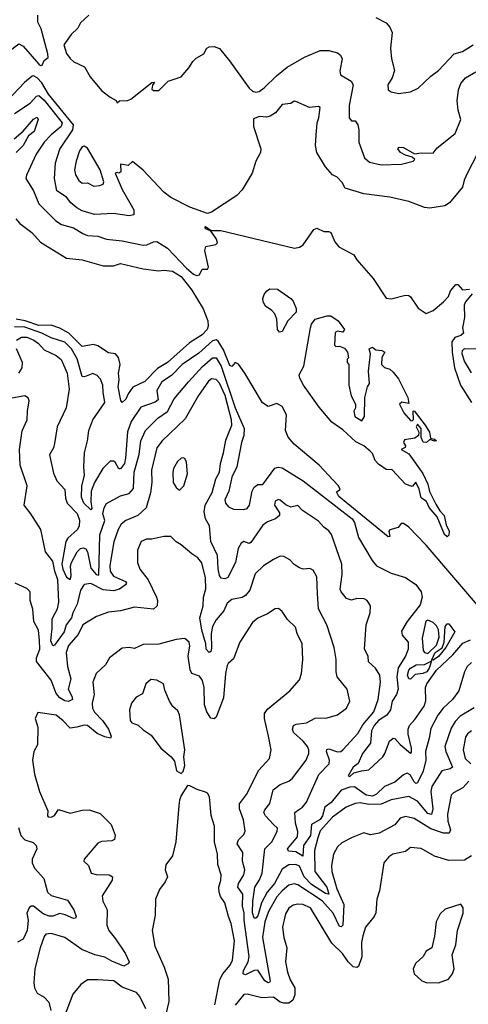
# Model space of a CAD drawing. Extents: x 1552033 to 1694788, y 811965 to 917215.
# Tile 323 of 632: x 1625985 to 1628567, y 877970 to 883639. Entities that reach past the tile are written whole.
import ezdxf

# ---------------------------------------------------------------- set-up
doc = ezdxf.new("R2010")
doc.units = 0

msp = doc.modelspace()

# ---------------------------------------------------------------- linework, layer by layer
at = {"layer": '0CON20XD'}
for points in [[(1625586.9, 883705), (1625629.5, 883595), (1625621.5, 883535), (1625676.9, 883445), (1625698, 883325), (1625705, 883314.2), (1625734.4, 883304.4), (1625765, 883304.4), (1625784.5, 883315.5), (1625812.5, 883365), (1625850.8, 883405), (1625980, 883500), (1626005, 883487.5), (1626095, 883383.3), (1626105, 883376), (1626115, 883377.5), (1626125.9, 883404.1), (1626147.7, 883422.3), (1626147.5, 883442.5), (1626107.8, 883587.8), (1626089.2, 883625), (1626089.2, 883665)], [(1626383.1, 883665), (1626335, 883620.5), (1626319.9, 883590.1), (1626281.1, 883555), (1626238.5, 883495), (1626254.1, 883445), (1626275, 883416.9), (1626297.2, 883397.2), (1626358.4, 883368.4), (1626390, 883310), (1626455, 883232.5), (1626505, 883193.3), (1626540, 883175), (1626545, 883160), (1626558.3, 883171.7), (1626605, 883174), (1626625, 883181.4), (1626745, 883277.5), (1626760, 883280), (1626748.3, 883261.7), (1626745, 883240), (1626755, 883232.5), (1626785, 883232.5), (1626840, 883285), (1626915, 883310), (1626958.3, 883361.7), (1626980.5, 883399.5), (1627001.2, 883418.8), (1627045, 883443.3), (1627062.5, 883475), (1627075, 883483.3), (1627105, 883486), (1627135, 883473.3), (1627192.2, 883402.2), (1627305, 883246.1), (1627325, 883228.3), (1627345, 883221.9), (1627363.3, 883226.8), (1627392.7, 883247.3), (1627463.8, 883316.2), (1627524.8, 883365.2), (1627625, 883424.6), (1627715, 883462.2), (1627765, 883462.2), (1627815, 883448.3), (1627831.5, 883435), (1627840.4, 883415), (1627826.9, 883345), (1627831.3, 883321.3), (1627892.9, 883285), (1627904.3, 883265), (1627881.4, 883145), (1627881.2, 883075), (1627895, 883057.5), (1627915, 883056.2), (1627930.6, 883035), (1627937.1, 883005), (1627937.6, 882935), (1627969.3, 882845), (1627998.5, 882818.5), (1628065, 882804.6), (1628183.2, 882806.8), (1628250, 882825), (1628260, 882835), (1628245, 882847.5), (1628205, 882858.9), (1628176, 882875), (1628162.5, 882895), (1628170, 882905), (1628195, 882904), (1628257, 882867), (1628296.4, 882873.6), (1628365, 882871.2), (1628388, 882902), (1628490.8, 882985), (1628523.5, 883065), (1628508.7, 883118.7), (1628502.8, 883172.8), (1628511.4, 883235), (1628525, 883271.4), (1628551.1, 883305), (1628610.2, 883339.8)], [(1628035, 883652), (1628095, 883622), (1628116.2, 883596.2), (1628128.5, 883565), (1628118.9, 883475), (1628125.6, 883415), (1628143, 883347), (1628128, 883305), (1628103.8, 883265), (1628106.4, 883236.4), (1628124.1, 883224.1), (1628165, 883214), (1628235, 883224), (1628278.8, 883245), (1628352, 883315), (1628395, 883347.5), (1628485, 883442.9), (1628533.9, 883456.1), (1628596, 883495)], [(1628618.2, 882865), (1628562.1, 882757.9), (1628543.5, 882715), (1628534.6, 882675.4), (1628459.2, 882585), (1628432.9, 882567.1), (1628345, 882555.2), (1628315, 882558.1), (1628265, 882577.6), (1628225, 882593), (1628115, 882618.5), (1627965, 882636.2), (1627859.1, 882669.1), (1627841.7, 882701.7), (1627812.5, 882732.5), (1627785, 882745.6), (1627745, 882792.9), (1627695.6, 882875), (1627688.5, 882915), (1627691.2, 882975), (1627696.5, 883045), (1627707.1, 883075), (1627713.8, 883133.8), (1627705, 883138.8), (1627653.9, 883133.9), (1627575, 883168.8), (1627565, 883170), (1627545, 883156.2), (1627495, 883152), (1627457.5, 883102.5), (1627426.2, 883083.8), (1627405, 883078.5), (1627365, 883082.5), (1627331.4, 883068.6), (1627331.5, 883025), (1627372.9, 882895), (1627370, 882875), (1627344.1, 882825), (1627323.4, 882756.6), (1627265, 882660.3), (1627235, 882626.9), (1627089.4, 882530.6), (1627065, 882523.7), (1626965, 882559.2), (1626855, 882615.2), (1626815, 882646.8), (1626695, 882772.6), (1626635, 882823.3), (1626609.3, 882800.7), (1626565, 882807.5), (1626566, 882764), (1626555, 882756.7), (1626545, 882760), (1626534.4, 882755), (1626575, 882661.5), (1626641.2, 882545), (1626642.5, 882515), (1626615, 882510.4), (1626525, 882523.3), (1626415, 882518.7), (1626345, 882539.7), (1626313.6, 882556.4), (1626279.1, 882585), (1626255, 882617.9), (1626198.2, 882655), (1626184.1, 882725), (1626190.3, 882815), (1626216.5, 882893.5), (1626290, 883005), (1626294.2, 883035), (1626150.5, 883210.5), (1626111.2, 883275), (1626085, 883304.8), (1626065, 883315.3), (1626056.6, 883313.4), (1626011.7, 883278.3), (1625877.3, 883135)], [(1625955, 883098.4), (1626045, 883158.6), (1626081.6, 883198.4), (1626095, 883202.3), (1626125, 883175.2), (1626229.2, 883045), (1626222.5, 883025), (1626165, 882977.1), (1626125.5, 882934.5), (1626079.1, 882865), (1626023.3, 882745), (1626019.6, 882725), (1626064.5, 882655), (1626095, 882580), (1626192.1, 882482.1), (1626225, 882460.8), (1626295, 882440.8), (1626347.7, 882407.7), (1626375, 882397.5), (1626435, 882392.1), (1626485, 882376.1), (1626575, 882365.9), (1626695, 882341.6), (1626716.9, 882343.1), (1626755, 882360.4), (1626775, 882362.4), (1626835, 882324.8), (1626945, 882208.2), (1626985, 882174), (1627003, 882167), (1627020, 882170), (1627035, 882202.5), (1627065, 882203.3), (1627072.5, 882215), (1627049.7, 882309.7), (1627056, 882334), (1627114, 882346), (1627123.3, 882355), (1627117.5, 882375), (1627092, 882412), (1627083, 882423), (1627056.7, 882435), (1627050, 882445), (1627055, 882448.8), (1627086.1, 882426.1), (1627143.3, 882425), (1627565.9, 882324.1), (1627595, 882328.8), (1627616.9, 882343.1), (1627678, 882432), (1627695, 882438.8), (1627735, 882420), (1627765, 882420), (1627775, 882413.3), (1627799.7, 882359.7), (1627821.1, 882331.1), (1627909.2, 882285), (1627925, 882256), (1628019.8, 882149.8), (1628095, 882036), (1628122.7, 882032.7), (1628205, 882054.2), (1628225, 882052), (1628235, 882043.3), (1628277.8, 881977.8), (1628325, 881946.9), (1628364.4, 881965), (1628425, 882014.4), (1628453.8, 882045), (1628465, 882077.5), (1628495, 882113.8), (1628506.7, 882115), (1628533.6, 882083.6), (1628575, 882087.1)], [(1625953, 882953), (1626005, 882996.9), (1626065, 883065.8), (1626085, 883077.9), (1626090.8, 883065), (1626067.7, 882995), (1626035, 882970.8), (1626004.6, 882915), (1625965, 882874.4)], [(1626411.9, 882681.9), (1626445, 882683.9), (1626465, 882692.2), (1626469.7, 882705), (1626447, 882775), (1626375, 882899.5), (1626355, 882911.2), (1626345, 882907.7), (1626328.4, 882885), (1626310, 882825), (1626300, 882775), (1626306.4, 882746.4), (1626325, 882714.4), (1626345, 882697.5), (1626375, 882699.5), (1626411.9, 882681.9)], [(1625962.7, 882492.7), (1625986, 882466), (1626055, 882413.6), (1626105, 882359.1), (1626255, 882265.6), (1626345, 882257.7), (1626465, 882222), (1626525, 882221.8), (1626565, 882235.3), (1626695, 882205.4), (1626785, 882193.5), (1626815, 882197.5), (1626865, 882191.5), (1626915, 882160.9), (1626975, 882082.6), (1627040.4, 881975), (1627067.5, 881905), (1627070.3, 881875), (1627063.7, 881856.3), (1627034.6, 881825.4), (1626962, 881778), (1626835, 881664.8), (1626778.3, 881631.7), (1626705, 881556.4), (1626636.7, 881523.3), (1626608.9, 881485), (1626595, 881454.2), (1626575, 881436.2), (1626567.3, 881447.3), (1626550.8, 881525), (1626556.6, 881565), (1626553.8, 881605), (1626563.2, 881653.2), (1626553.8, 881695), (1626535.7, 881715.7), (1626495, 881722), (1626435, 881761.3), (1626410.3, 881769.7), (1626345, 881757.4), (1626268.4, 881835), (1626215, 881862.8), (1626165, 881879.9), (1626095, 881878.4), (1626015.4, 881905.4), (1625965, 881914.2)], [(1627480.5, 881840.5), (1627468, 881855), (1627465.7, 881915), (1627454.4, 881945), (1627436.7, 881965), (1627400.1, 881990.1), (1627385.6, 882015), (1627384.5, 882035), (1627393, 882057), (1627405, 882075.7), (1627425, 882089.8), (1627468, 882088), (1627544.8, 882034.8), (1627558.8, 882018.8), (1627576.7, 881976.7), (1627576, 881955), (1627528.8, 881905), (1627495, 881843.3), (1627480.5, 881840.5)], [(1628589.3, 882060.7), (1628551.2, 882015), (1628543.8, 881995), (1628546, 881925), (1628534, 881865), (1628540, 881835), (1628525, 881821.5), (1628490.4, 881809.6), (1628472.9, 881785), (1628474.3, 881725), (1628487.5, 881635), (1628521.4, 881535), (1628585, 881436)], [(1628445, 880662.5), (1628430.4, 880675), (1628387.9, 880777.9), (1628341.7, 880831.7), (1628325.9, 880865.9), (1628296.3, 880886.3), (1628285, 880936), (1628265, 880976.7), (1628245, 880952.5), (1628205, 880966), (1628128.3, 881048.3), (1628095, 881050), (1628050, 881080), (1628031, 881101), (1628015, 881140.8), (1628003.1, 881155), (1627965, 881186.2), (1627919.8, 881209.8), (1627845, 881277.9), (1627781.9, 881321.9), (1627708, 881408), (1627618.1, 881535), (1627597.1, 881575), (1627594.2, 881595), (1627621.2, 881645), (1627659, 881865), (1627665, 881886.7), (1627684.9, 881915.1), (1627754.7, 881935.3), (1627775, 881934.9), (1627817.5, 881905), (1627855.3, 881855), (1627845, 881840.9), (1627813.8, 881846.2), (1627801.2, 881838.8), (1627797.5, 881765), (1627805, 881757.5), (1627825, 881760), (1627855, 881747.5), (1627872.5, 881725), (1627877.5, 881692.5), (1627870, 881685), (1627870, 881665), (1627880, 881655), (1627880, 881535), (1627893, 881473), (1627917.5, 881425), (1627917.5, 881405), (1627907.5, 881385), (1627914.1, 881354.1), (1627955, 881330), (1627970, 881355), (1627971.2, 881465), (1627986.7, 881525), (1627997.5, 881545), (1627992.5, 881615), (1628003.8, 881715), (1627997.1, 881745), (1628015, 881754.4), (1628035, 881739.2), (1628070, 881735), (1628087.1, 881725), (1628070, 881695), (1628067.5, 881655), (1628085, 881636.7), (1628115, 881626.7), (1628135, 881610), (1628165, 881571.2), (1628219.2, 881465), (1628225, 881430), (1628185, 881436.7), (1628171.2, 881425), (1628196.7, 881375), (1628235, 881332.5), (1628245, 881330), (1628251.7, 881338.3), (1628250, 881385), (1628255, 881387.5), (1628318.6, 881305), (1628344, 881265), (1628350, 881230), (1628372.5, 881225), (1628383.3, 881215), (1628372.6, 881212.6), (1628345, 881222.5), (1628326.2, 881205), (1628307.6, 881207.6), (1628296.4, 881233.6), (1628296.7, 881285), (1628275, 881310), (1628267.5, 881295), (1628282.5, 881265), (1628280, 881245), (1628259.6, 881230.4), (1628200.4, 881219.6), (1628193.6, 881205), (1628206.2, 881185), (1628203.9, 881176.1), (1628180, 881165), (1628225, 881140), (1628305.6, 881025.6), (1628334, 880965), (1628343.6, 880923.6), (1628379.8, 880849.8), (1628402.5, 880812.5), (1628429, 880785), (1628440.3, 880730.3), (1628457, 880695), (1628455, 880671.2), (1628445, 880662.5)], [(1628655, 880227.7), (1628325, 880614.3), (1628225, 880717.1), (1628195, 880738), (1628181.2, 880738.8), (1628163.6, 880716.4), (1628115, 880702.5), (1628110, 880695), (1628116.2, 880663.8), (1628105, 880662), (1627821.5, 880895), (1627808.3, 880921.7), (1627830, 880935), (1627820, 880955), (1627788.5, 880988.5), (1627707.8, 881075), (1627564.8, 881194.8), (1627530, 881235), (1627514.1, 881275), (1627520.4, 881365), (1627495, 881411.8), (1627465, 881430), (1627415, 881413.1), (1627382.7, 881432.7), (1627281.5, 881605), (1627245, 881656.2), (1627225, 881666), (1627205, 881642), (1627195, 881647.5), (1627158.4, 881738.4), (1627127.9, 881787.9), (1627115.8, 881795.8), (1627095, 881790), (1627015, 881719.8), (1626919.3, 881655), (1626858.6, 881591.4), (1626802.8, 881555), (1626774, 881505), (1626781.5, 881451.5), (1626765, 881436.8), (1626682.4, 881407.6), (1626625.9, 881325), (1626605, 881266.7), (1626594.5, 881115), (1626587.5, 881085), (1626565, 881053.1), (1626555, 881052.9), (1626535, 881092.1), (1626525, 881097.7), (1626505, 881096.8), (1626463.8, 881055), (1626415.7, 880974.3), (1626396.2, 880925), (1626393.5, 880863.5), (1626400, 880825), (1626395, 880817.1), (1626354.8, 880855), (1626340.6, 880890.6), (1626342, 880955), (1626358.3, 881015), (1626354, 881065), (1626358, 881145), (1626375.8, 881215), (1626382.4, 881275), (1626405.2, 881334.8), (1626475.3, 881435), (1626464.7, 881494.7), (1626464.1, 881535), (1626449.3, 881569.3), (1626431.5, 881591.5), (1626405, 881602.2), (1626357.1, 881582.9), (1626344.5, 881585), (1626315, 881687.7), (1626282.7, 881745), (1626245, 881782.2), (1626165, 881806.9), (1626111.8, 881835), (1626015, 881868.8), (1625955, 881871.2)], [(1625966.7, 881795), (1625995, 881812), (1626025, 881811.5), (1626065.3, 881795), (1626093.1, 881775), (1626125, 881739.1), (1626195, 881706.9), (1626222.9, 881682.9), (1626257.1, 881605), (1626268.8, 881511.2), (1626252.5, 881405), (1626201.1, 881295), (1626185, 881200), (1626179.2, 881175), (1626156, 881134), (1626179.1, 881029.1), (1626198.9, 880985), (1626244.7, 880935), (1626247.6, 880885), (1626257.5, 880855), (1626315, 880795.8), (1626328.5, 880758.5), (1626326.2, 880725), (1626317.6, 880705), (1626262.1, 880655), (1626250, 880635), (1626226.9, 880505), (1626233.2, 880475), (1626255, 880430), (1626275, 880416.2), (1626281.8, 880438.2), (1626277.2, 880495), (1626282.1, 880515), (1626314.7, 880575.3), (1626335, 880594.5), (1626349.4, 880599.4), (1626365, 880593.3), (1626375, 880574.7), (1626395, 880480.7), (1626425, 880444.4), (1626439.6, 880440.4), (1626446.6, 880673.4), (1626474.5, 880755), (1626464.2, 880795), (1626470.7, 880829.3), (1626485, 880853.1), (1626565, 880897.8), (1626615, 880911.5), (1626639.4, 880940.6), (1626644.4, 881035), (1626671.6, 881135), (1626681.6, 881215), (1626709.1, 881275), (1626779.2, 881345), (1626835, 881383.8), (1626874.3, 881455.7), (1626956.5, 881555), (1627036.9, 881643.1), (1627095, 881691.6), (1627115, 881692.5), (1627145, 881644.7), (1627225.3, 881405), (1627276, 881285), (1627275.5, 881245), (1627260.8, 881205), (1627234, 881065), (1627205.4, 881005), (1627189.5, 880925), (1627166.1, 880875), (1627170, 880855), (1627186.5, 880835), (1627215, 880821.5), (1627275, 880819.6), (1627294.2, 880825.8), (1627307, 880845), (1627323.8, 880925), (1627335, 880948.1), (1627355, 880962.5), (1627385, 880962.5), (1627452.7, 881057.3), (1627475, 881063.3), (1627495, 881058.5), (1627616.6, 880985), (1627898.9, 880765), (1627912.4, 880745), (1627935, 880657.5), (1628014.3, 880525), (1628038, 880495), (1628123.5, 880453.5), (1628205, 880427.5), (1628265, 880387.6), (1628295.8, 880345), (1628301.8, 880315), (1628290.2, 880269.8), (1628216, 880174), (1628182.1, 880117.9), (1628185.8, 880095), (1628220.8, 880055), (1628221.1, 880015), (1628205.8, 879975), (1628163.3, 879906.7), (1628156.3, 879856.3), (1628163, 879785), (1628153.6, 879755), (1628129.1, 879715), (1628119, 879665), (1628097.6, 879635), (1628051.2, 879605), (1628025, 879575.3), (1628009.3, 879545), (1628005, 879474.6), (1627957.5, 879415), (1627933.9, 879356.1), (1627904.6, 879335), (1627876.2, 879285), (1627885, 879281.1), (1627907.6, 879302.4), (1627953.3, 879315), (1627995, 879319.7), (1628074.5, 879395), (1628087.5, 879415), (1628112.9, 879485), (1628135, 879503.3), (1628145, 879501.2), (1628175, 879465.5), (1628235, 879415.6), (1628240.3, 879419.7), (1628240.9, 879445), (1628221.4, 879525), (1628220.4, 879555), (1628229.3, 879575), (1628260.3, 879609.7), (1628312.9, 879687.1), (1628322.9, 879717.1), (1628321.5, 879795), (1628327.9, 879815), (1628385, 879894.7), (1628478.3, 879981.7), (1628535, 880050), (1628580.5, 880069.5)], [(1625980, 881605), (1625998.4, 881635), (1626001.2, 881665), (1625965.8, 881745)], [(1628586.1, 881606.1), (1628545, 881673.1), (1628531.1, 881715), (1628533, 881735), (1628545, 881746.5), (1628616.4, 881743.6)], [(1627589.5, 879089.5), (1627613.3, 879105), (1627635, 879134.7), (1627706.1, 879293.9), (1627766.4, 879355), (1627767.5, 879375), (1627750.8, 879425), (1627752.1, 879437.9), (1627765, 879441.5), (1627815, 879424.7), (1627833.4, 879426.6), (1627844.7, 879435.3), (1627930.6, 879529.4), (1627959.8, 879580.2), (1628024.1, 879655), (1628049.1, 879725), (1628061.1, 879825), (1628058.1, 879865), (1628032.9, 879905), (1627992.1, 879942.1), (1627990.5, 879975), (1627968.8, 880015), (1627978.9, 880155), (1628002.2, 880225), (1628004.2, 880265), (1627984.4, 880294.4), (1627967.5, 880305), (1627925, 880306.5), (1627895, 880296.9), (1627866, 880306), (1627834.7, 880344.7), (1627828.7, 880361.3), (1627841.8, 880445), (1627838.9, 880505), (1627778.9, 880675), (1627765, 880695.7), (1627735, 880716.9), (1627705, 880751.5), (1627612.7, 880812.7), (1627585, 880842.5), (1627545, 880832.5), (1627515.9, 880845.9), (1627485, 880873.3), (1627473.9, 880876.1), (1627455, 880867.5), (1627452, 880845), (1627479.4, 880799.4), (1627480, 880785), (1627456.9, 880765), (1627412.2, 880747.8), (1627385, 880729.1), (1627315, 880628.6), (1627305, 880624.2), (1627275, 880634.2), (1627260, 880625), (1627242.7, 880595), (1627226.3, 880515), (1627183.1, 880426.9), (1627165, 880419.5), (1627145, 880424.4), (1627135, 880438.6), (1627126.9, 880476.9), (1627123.2, 880555), (1627085.4, 880635), (1627076.9, 880725), (1627054.7, 880764.7), (1627046.7, 880805), (1627052.5, 880845), (1627093.3, 880916.7), (1627113.3, 880995), (1627134.7, 881035), (1627140, 881085), (1627158.9, 881145), (1627171.5, 881218.5), (1627206.5, 881305), (1627203.9, 881335), (1627168.1, 881475), (1627135, 881546.7), (1627115, 881568.6), (1627088.6, 881571.4), (1627071.1, 881558.9), (1627013.5, 881475), (1626938.1, 881341.9), (1626805.7, 881214.3), (1626773.9, 881175), (1626743.7, 881045), (1626745.7, 880974.3), (1626738, 880915), (1626711.8, 880828.2), (1626665, 880784.5), (1626595, 880755.2), (1626568.6, 880735), (1626550.8, 880705), (1626526.4, 880633.6), (1626503.3, 880496.7), (1626505.2, 880465), (1626524, 880435), (1626593.8, 880405), (1626599.6, 880395), (1626594.6, 880385), (1626559.2, 880360.8), (1626525, 880351.7), (1626465, 880356.1), (1626395, 880392.4), (1626355, 880387.9), (1626335, 880354.5), (1626315.1, 880275), (1626290, 880225), (1626282.1, 880195), (1626252.5, 880155), (1626240.7, 880115), (1626185, 880038.1), (1626175, 880034.2), (1626163.9, 880063.9), (1626172.4, 880135), (1626171, 880189), (1626202.3, 880247.7), (1626209.4, 880285), (1626204.8, 880415), (1626186.5, 880465), (1626175, 880522), (1626133.1, 880575), (1626106, 880705), (1626049.4, 880795), (1626010, 880845), (1626027.8, 880955), (1625987.5, 881075), (1625983.5, 881165), (1625998, 881272), (1626028.4, 881335), (1626028.8, 881385), (1626038.6, 881445), (1626032.7, 881462.7), (1626015, 881474), (1625939.3, 881460.7)], [(1626905, 880931.4), (1626928.9, 880955), (1626950.5, 881025), (1626945, 881092.5), (1626935, 881113.3), (1626925.9, 881115.9), (1626915, 881114.2), (1626893.3, 881095), (1626870, 881055), (1626865.5, 881035), (1626868.9, 880975), (1626885, 880946), (1626905, 880931.4)], [(1628601.7, 879678.2), (1628520.1, 879629.9), (1628491.6, 879598.4), (1628469, 879561), (1628432.5, 879455), (1628438, 879425), (1628476.1, 879335), (1628463.7, 879326.3), (1628414.8, 879315.2), (1628357.1, 879225), (1628351.2, 879195), (1628362.8, 879095), (1628355, 879062.7), (1628335, 879069.7), (1628275, 879140.2), (1628225, 879166.3), (1628122.8, 879147.2), (1628065, 879122.5), (1627995, 879120), (1627945, 879129.4), (1627915, 879126.7), (1627865, 879104.6), (1627785, 879048.5), (1627715, 878969.6), (1627701.1, 878928.9), (1627682, 878855), (1627684.6, 878735), (1627753, 878645), (1627765, 878604.3), (1627745, 878608.9), (1627665, 878660), (1627621.8, 878705), (1627594.6, 878765), (1627575, 878775.7), (1627535, 878772.7), (1627495, 878747.5), (1627452, 878665), (1627409.6, 878615), (1627375.9, 878555), (1627355, 878479.2), (1627345, 878466.9), (1627335, 878466.2), (1627324, 878496), (1627325.9, 878565), (1627338, 878645), (1627365, 878686.9), (1627379.8, 878725), (1627396.7, 878865), (1627435.9, 878905), (1627467.7, 878965), (1627468.2, 878985), (1627446.4, 879006.4), (1627400, 879055), (1627390.5, 879075), (1627395, 879090), (1627424.2, 879125.8), (1627444.7, 879205.3), (1627485, 879235.4), (1627535, 879255.6), (1627555, 879271.4), (1627633.1, 879376.9), (1627648.8, 879415), (1627650, 879435), (1627641.1, 879455), (1627616.9, 879485), (1627561.2, 879535), (1627556, 879555), (1627561.1, 879575), (1627576.7, 879583.3), (1627635, 879590), (1627685, 879618.5), (1627755, 879618.9), (1627815, 879636.5), (1627865.6, 879675), (1627884.4, 879715), (1627870.6, 879785), (1627812.7, 879855), (1627806.5, 879885), (1627806.4, 879955), (1627794.5, 880025), (1627752.7, 880155), (1627705, 880248), (1627700, 880335), (1627695, 880432.5), (1627675, 880469.2), (1627655, 880478.6), (1627615.8, 880475.8), (1627595, 880482.5), (1627565, 880502.9), (1627539.8, 880529.8), (1627505, 880548.6), (1627485, 880550), (1627445, 880532.1), (1627387.5, 880495), (1627340.8, 880449.2), (1627310.4, 880355), (1627285, 880323.3), (1627265, 880311.9), (1627205, 880301.1), (1627180, 880280), (1627160.4, 880235), (1627115, 880183.6), (1627094.5, 880145.5), (1627087.2, 880105), (1627089.7, 880020.3), (1627085, 880000.8), (1627075, 879995.7), (1627058.8, 880015), (1627057.1, 880045), (1627033.9, 880123.9), (1627021.5, 880195), (1627040.5, 880265), (1627042.5, 880315), (1627056.7, 880363.3), (1627054.2, 880425), (1627032.4, 880512.4), (1627010.6, 880540.6), (1626975, 880563.2), (1626915, 880615.7), (1626885, 880632.5), (1626854, 880664), (1626815, 880664.2), (1626745, 880649.2), (1626715, 880648.8), (1626684, 880635), (1626662.9, 880585), (1626663.1, 880515), (1626676.7, 880475), (1626724.7, 880414.7), (1626772.7, 880315), (1626778.4, 880295), (1626775.3, 880265), (1626754.7, 880245.3), (1626645, 880256.2), (1626565, 880236.2), (1626495, 880227.3), (1626427.6, 880202.4), (1626348.5, 880155), (1626320.8, 880099.2), (1626265, 880036.7), (1626251.4, 879995), (1626259.3, 879915), (1626279.6, 879845), (1626263.5, 879785), (1626284.7, 879744.7), (1626288.1, 879725), (1626266.6, 879713.4), (1626245, 879717), (1626215, 879734.3), (1626195, 879760.4), (1626166, 879836), (1626081.4, 879945), (1626081.7, 879965), (1626100, 880015), (1626099.6, 880065), (1626092.7, 880125), (1626066.8, 880175), (1626060.8, 880245), (1626045.5, 880295), (1626045.5, 880345.5), (1626026.2, 880365), (1625958, 880395)], [(1628570.8, 879255), (1628535, 879216.9), (1628481.3, 879188.7), (1628469.2, 879175), (1628448.4, 879065), (1628450, 879025), (1628463.9, 878975), (1628456.7, 878955), (1628425, 878955.3), (1628351.1, 878981.1), (1628255, 879040), (1628205, 879050.8), (1628175, 879042.7), (1628145, 879003.1), (1628055, 878955.5), (1628005, 878946.5), (1627965, 878957.5), (1627898.7, 878931.3), (1627839.3, 878900.7), (1627813.5, 878876.5), (1627790.5, 878835), (1627779.4, 878769.4), (1627780.9, 878735), (1627809.6, 878635), (1627850.8, 878545), (1627844.7, 878425.3), (1627835, 878415.5), (1627825, 878418.9), (1627788.6, 878495), (1627725, 878566.7), (1627585, 878657.9), (1627565, 878663.6), (1627535, 878655.3), (1627495, 878624.2), (1627465, 878590), (1627417.3, 878505), (1627395, 878444.4), (1627383.1, 878355), (1627425.7, 878104.3), (1627423.6, 878096.4), (1627415.2, 878094.8), (1627395.1, 878105.1), (1627355, 878165.9), (1627335, 878164.8), (1627285, 878140.5), (1627272.1, 878145), (1627273.1, 878165), (1627300.2, 878215), (1627304.8, 878244.8), (1627276.1, 878453.9), (1627277.7, 878495), (1627267.7, 878535), (1627269.8, 878605), (1627241.4, 878645), (1627244.2, 878665), (1627274.7, 878715), (1627280.4, 878745), (1627267.5, 878795), (1627269.1, 878845), (1627235.8, 878895), (1627243.6, 878916.4), (1627275, 878947.5), (1627282.1, 878967.9), (1627272.3, 879032.3), (1627250, 879095), (1627250.8, 879125), (1627291.2, 879178.8), (1627361, 879319), (1627422.2, 879385), (1627433.1, 879435), (1627416.6, 879513.4), (1627393.2, 879615), (1627394.8, 879645.2), (1627410.6, 879669.4), (1627540, 879775), (1627595, 879838), (1627606.7, 879875), (1627614.5, 879955), (1627611.2, 880045), (1627581.5, 880105), (1627572.6, 880142.6), (1627526, 880185), (1627495, 880232), (1627475, 880248.8), (1627455, 880248), (1627411.3, 880218.7), (1627355.7, 880194.3), (1627325, 880168), (1627251.1, 880055), (1627215, 879960), (1627185, 879933.3), (1627179.1, 879920.9), (1627169.7, 879875), (1627157.4, 879735), (1627115, 879624), (1627105, 879614), (1627085, 879617.5), (1627062.5, 879655), (1627049.2, 879695), (1627045.8, 879795), (1627037.3, 879835), (1627019.1, 879859.1), (1626975.9, 879875.9), (1626966.2, 879896.2), (1626955.3, 879974.7), (1626963.6, 880033.6), (1626960.6, 880055), (1626935, 880075.7), (1626885, 880070), (1626785, 880043.9), (1626695, 880041.8), (1626645, 880018.6), (1626615, 880024.4), (1626575, 880020.8), (1626501.4, 879965), (1626478.9, 879925), (1626425.8, 879875), (1626405.7, 879825), (1626413.5, 879755), (1626401.1, 879705), (1626404.5, 879675.5), (1626415, 879653), (1626461.7, 879605), (1626495.9, 879555), (1626511.9, 879515), (1626507.4, 879502.6), (1626475, 879509.7), (1626430.1, 879530.1), (1626375, 879575.4), (1626355, 879576.9), (1626313.7, 879566.3), (1626275, 879559.6), (1626235, 879603.1), (1626195, 879635.6), (1626090, 879650), (1626074, 879615), (1626090, 879565), (1626086.7, 879465), (1626065.7, 879425), (1626058.1, 879375), (1626070.4, 879295), (1626097.9, 879195), (1626147.5, 879085), (1626143.8, 879055), (1626149.5, 879049.5), (1626165, 879048), (1626185, 879056.7), (1626207.5, 879092.5), (1626275, 879070), (1626345, 879087.1), (1626385, 879090), (1626448.8, 879068.8), (1626511.2, 879005), (1626534.4, 878945), (1626531.3, 878918.7), (1626515, 878911.2), (1626455, 878907.8), (1626435, 878898.6), (1626356.2, 878805), (1626354, 878795), (1626380, 878770), (1626395.5, 878725.5), (1626425, 878717.3), (1626500, 878715), (1626519.2, 878705), (1626517.5, 878685), (1626459.4, 878595), (1626463.5, 878565), (1626488.1, 878515), (1626485.7, 878425), (1626496.9, 878395), (1626537.1, 878347.1), (1626591.8, 878265), (1626614.3, 878215), (1626611.4, 878205), (1626585, 878189.4), (1626515, 878217.7), (1626475, 878241.5), (1626418, 878255), (1626341.9, 878285), (1626245, 878354.1), (1626165, 878378.7), (1626135.4, 878374.6), (1626125, 878360.8), (1626101.6, 878295), (1626071.8, 878175), (1626065.6, 878094.4), (1626070, 878065), (1626085.3, 878035.3), (1626125, 878011.1), (1626152.8, 877982.8), (1626164.4, 877935)], [(1628235, 879842.9), (1628225, 879844.3), (1628217.9, 879865), (1628225, 879893.8), (1628234.4, 879905), (1628266.2, 879925), (1628315, 879927.1), (1628353.6, 879946.4), (1628356.8, 879953.1), (1628377.3, 879995), (1628416.7, 880023.2), (1628427.8, 880055), (1628434.2, 880145.8), (1628445, 880161.5), (1628455, 880161.2), (1628490.2, 880115), (1628437.6, 880025), (1628395, 879972.6), (1628365, 879952.1), (1628356.8, 879953.1), (1628341.5, 879905), (1628327.6, 879885), (1628305, 879874.1), (1628260.6, 879869.4), (1628235, 879842.9)], [(1628335, 879990.9), (1628385, 880038.4), (1628399.9, 880085), (1628396, 880126), (1628385, 880148.8), (1628365, 880167.8), (1628335, 880181.4), (1628323.4, 880176.6), (1628301.5, 880078.5), (1628307.5, 880007.5), (1628315.3, 879995), (1628335, 879990.9)], [(1628585, 879937.9), (1628560, 879915), (1628545, 879883.8), (1628512.9, 879775), (1628475.5, 879725), (1628422.1, 879675), (1628391.1, 879635), (1628352.4, 879557.6), (1628341.7, 879501.7), (1628320.7, 879425), (1628322.1, 879375), (1628306.7, 879313.3), (1628275, 879245.5), (1628265, 879242.5), (1628255, 879251.1), (1628232.4, 879292.4), (1628215, 879301.2), (1628195, 879291.8), (1628145, 879249.6), (1628085, 879224.7), (1628039.6, 879180.4), (1628015, 879168), (1627980, 879175), (1627912.1, 879222.1), (1627885, 879221.3), (1627835, 879203.7), (1627776.9, 879133.1), (1627741.7, 879105), (1627727.6, 879055), (1627715.1, 879035), (1627663.8, 879005), (1627658, 878942), (1627618.1, 878885), (1627615, 878822.7), (1627575, 878848.4), (1627532.7, 878852.7), (1627526.4, 878865), (1627583.2, 878935), (1627585.2, 878965), (1627572.5, 879012.5), (1627568.6, 879075), (1627589.5, 879089.5)], [(1626915, 879300), (1626925, 879310), (1626936.2, 879345), (1626930, 879395), (1626935.8, 879435), (1626905, 879637.5), (1626895, 879660), (1626865.7, 879685.7), (1626847.5, 879715), (1626819.7, 879779.7), (1626812.5, 879815), (1626775, 879836.5), (1626740.4, 879839.6), (1626711.2, 879815), (1626691.7, 879758.3), (1626655, 879739.2), (1626629.2, 879705), (1626616.9, 879665), (1626620.6, 879605), (1626630.2, 879590.2), (1626667.6, 879577.6), (1626695, 879550), (1626740.8, 879520.8), (1626796.7, 879445), (1626857.5, 879395), (1626875, 879370), (1626887.5, 879315), (1626915, 879300)], [(1628584.8, 879545.2), (1628562.3, 879527.7), (1628551.2, 879508.8), (1628537.9, 879435), (1628550, 879385), (1628580.9, 879355)], [(1627107.6, 877967.6), (1627137.5, 878112.5), (1627153.2, 878145), (1627196, 878195), (1627210, 878225), (1627220.5, 878335), (1627202.9, 878435), (1627185.8, 878475.8), (1627166.2, 878555), (1627141.5, 878591.5), (1627133.2, 878615), (1627130.8, 878645), (1627143.3, 878685), (1627144.5, 878715), (1627124.6, 878775), (1627123.5, 878835), (1627105.9, 878905), (1627105.7, 878995.7), (1627087.5, 879057.5), (1627077.1, 879165), (1627066.7, 879185), (1627055, 879192.2), (1627006.4, 879206.4), (1626965, 879228.8), (1626950.7, 879229.3), (1626915, 879172.5), (1626904.3, 879145), (1626901.4, 879115), (1626884, 878905), (1626864, 878825), (1626825.9, 878774.1), (1626822.9, 878745), (1626835.8, 878704.2), (1626822, 878675), (1626788.6, 878631.4), (1626765.8, 878575), (1626764.2, 878484.2), (1626747.8, 878395), (1626763.3, 878305), (1626816.2, 878185), (1626839.2, 878115), (1626843, 877987), (1626814.2, 877865.8)], [(1625978, 878988), (1625991.5, 878941.5), (1626015, 878917.9), (1626061.4, 878901.4), (1626078.6, 878885), (1626083, 878865), (1626056.2, 878805), (1626056.5, 878785), (1626069.4, 878755), (1626124.4, 878695), (1626137.5, 878645), (1626145.6, 878615), (1626165, 878596.4), (1626259.3, 878569.3), (1626296.6, 878515), (1626310.6, 878475), (1626305, 878466), (1626295, 878463.9), (1626245.9, 878485.9), (1626215, 878492.6), (1626175, 878478.2), (1626155, 878478.1), (1626120.7, 878490.7), (1626065, 878535.2), (1626051.4, 878535), (1626038.8, 878525), (1626026.5, 878495), (1626033.1, 878455), (1626028.1, 878395), (1626005.6, 878344.4), (1625972.3, 878327.7)], [(1628585, 878824.2), (1628545, 878799.4), (1628455, 878798.5), (1628373.4, 878823.4), (1628295, 878868.1), (1628235, 878874), (1628205, 878850.9), (1628132.5, 878835), (1628110.1, 878819.9), (1628080.7, 878785), (1628056.7, 878623.3), (1628040, 878575), (1628034, 878496), (1628024.6, 878475.4), (1627975.7, 878415), (1627959.5, 878365), (1627953.1, 878326.9), (1627953.8, 878243.8), (1627935, 878188.6), (1627925, 878181.5), (1627905, 878185.4), (1627875, 878214.7), (1627842.5, 878262.5), (1627782.2, 878322.2), (1627657.9, 878525), (1627615, 878545.3), (1627585, 878547.5), (1627558.3, 878541.7), (1627535, 878523.3), (1627515, 878491.4), (1627496.8, 878415), (1627504.5, 878355), (1627521.9, 878295), (1627514.5, 878215), (1627526.5, 878155), (1627541.9, 878111.9), (1627568.2, 878065), (1627568.9, 878025), (1627556.4, 877993.6), (1627535, 877977.1), (1627505, 877976.5), (1627485, 877983.1), (1627445, 878010.5), (1627378.4, 878008.4), (1627295, 878028.5), (1627275, 878026.9), (1627225.9, 877965)], [(1628395, 878094.4), (1628453.8, 878115), (1628476.7, 878145), (1628486.7, 878175), (1628473.8, 878255), (1628495, 878312.5), (1628505.7, 878395), (1628538, 878495), (1628538, 878525), (1628525, 878546), (1628435, 878518.8), (1628405, 878491.2), (1628383.1, 878445), (1628373, 878363), (1628356.7, 878295), (1628325, 878276.2), (1628306.7, 878245), (1628264, 878205), (1628250, 878175), (1628256.2, 878145), (1628300, 878105), (1628325, 878095.7), (1628395, 878094.4)], [(1626710, 877945), (1626676.9, 878015), (1626657.5, 878037.5), (1626575, 878068.6), (1626526.3, 878106.3), (1626435, 878111.2), (1626375, 878111.1), (1626337.5, 878085), (1626291.1, 878028.9), (1626245, 877908)]]:
    msp.add_lwpolyline(points, dxfattribs=at)

doc.saveas('drawing.dxf')
